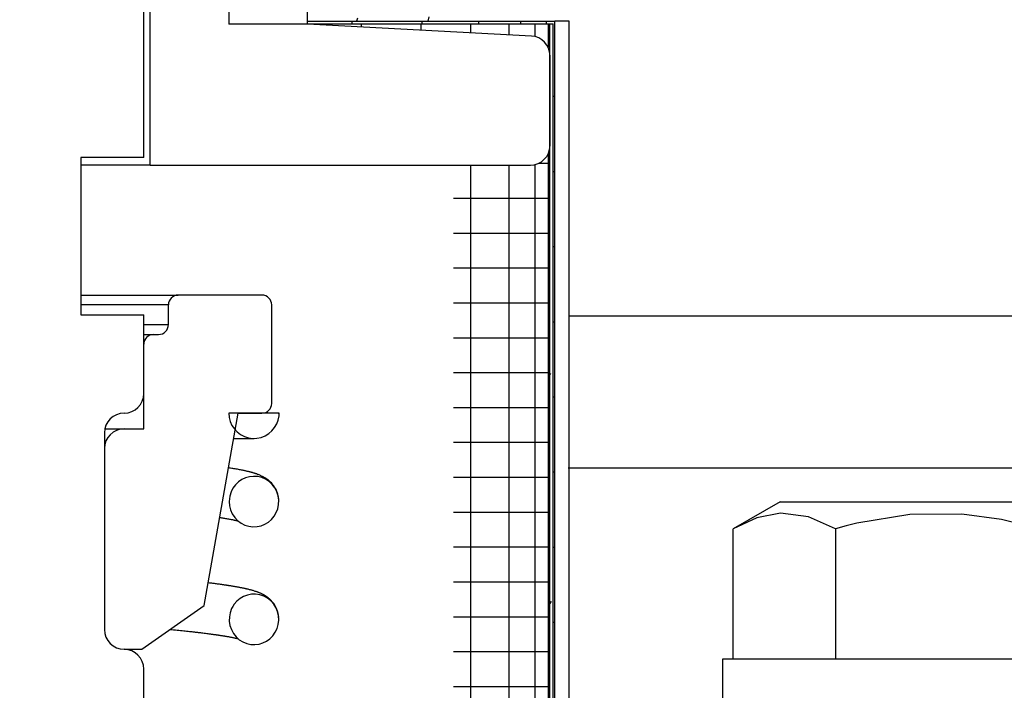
# Model space of a CAD drawing. Extents: x -169 to 2224, y 0 to 2796.
# Tile 372 of 530: x 1795.49 to 1797.06, y 973.22 to 974.29. Entities that reach past the tile are written whole.
import ezdxf

# ---------------------------------------------------------------- set-up
doc = ezdxf.new("R2010")
doc.units = 0
doc.header["$MEASUREMENT"] = 0
doc.header["$PDSIZE"] = 1
doc.layers.get('DEFPOINTS').update_dxf_attribs({"linetype": 'CONTINUOUS'})
doc.layers.add('DIM', color=3, linetype='CONTINUOUS')
doc.layers.add('SPILL-BUCKET', color=1, linetype='CONTINUOUS')
doc.styles.add('SIMPLEX', font='simplex')
doc.dimstyles.new('DIM64', dxfattribs={"dimscale": 64, "dimtxt": 0.09375, "dimasz": 0.09375, "dimexe": 0.0625, "dimexo": 0.0625, "dimgap": 0.046875, "dimtad": 1, "dimdec": 4, "dimzin": 3, "dimdsep": 46, "dimlunit": 4, "dimtxsty": 'SIMPLEX', "dimcen": 0, "dimclrd": 256, "dimclre": 256, "dimclrt": 256, "dimadec": 0, "dimazin": 0, "dimtfac": 1, "dimtdec": 4, "dimtmove": 0, "dimatfit": 3, "dimfxl": 1, "dimfrac": 2, "dimtolj": 1, "dimtzin": 0, "dimarcsym": 0})

# ---------------------------------------------------------------- blocks, each defined once
blk = doc.blocks.new('*D48')
at = {"layer": 'DEFPOINTS', "color": 0, "transparency": 16777216}
for p in [(2031.7725, 978.296), (1368.5472, 978.0147), (2031.7725, 700.5233)]:
    blk.add_point(p, dxfattribs=at)
at = {"layer": 'DIM', "lineweight": -2, "transparency": 16777216}
for p, q in [((2031.7725, 974.296), (2031.7725, 696.5233)), ((1368.5472, 974.0147), (1368.5472, 696.5233)), ((1374.5472, 700.5233), (2025.7725, 700.5233))]:
    blk.add_line(p, q, dxfattribs=at)
at = {"layer": 'DIM', "transparency": 16777216}
for points in [[(1374.5472, 701.5233), (1374.5472, 699.5233), (1368.5472, 700.5233)], [(2025.7725, 701.5233), (2025.7725, 699.5233), (2031.7725, 700.5233)]]:
    blk.add_solid(points, dxfattribs=at)
at = {"layer": 'DIM', "transparency": 16777216, "insert": (1700.1599, 708.0947), "char_height": 6, "attachment_point": 5, "style": 'SIMPLEX'}
blk.add_mtext('\\A1;55\'-3 1/4" (F.V. TANK SLAB)', dxfattribs=at)

msp = doc.modelspace()

# ---------------------------------------------------------------- linework, layer by layer
at = {"layer": 'SPILL-BUCKET', "color": 1, "linetype": 'Continuous'}
for p, q in [((1795.82467, 975.61882), (1795.82467, 974.2803)), ((1795.94958, 974.2803), (1795.94958, 975.61882)), ((1795.69975, 974.05689), (1795.69975, 974.31172)), ((1795.94958, 974.2803), (1795.82467, 974.2803)), ((1796.30473, 974.26169), (1795.94958, 974.2803)), ((1796.33432, 974.08812), (1796.33432, 974.2305)), ((1795.63579, 974.05689), (1795.58981, 974.05689)), ((1795.67064, 974.05689), (1795.63579, 974.05689)), ((1795.69237, 974.05689), (1795.67064, 974.05689)), ((1795.69975, 974.05689), (1795.69237, 974.05689)), ((1795.69975, 974.05689), (1796.30309, 974.05689))]:
    msp.add_line(p, q, dxfattribs=at)
at = {"layer": 'SPILL-BUCKET', "color": 7, "linetype": 'Continuous'}
for p, q in [((1795.68976, 974.06913), (1795.68976, 974.74142)), ((1795.94958, 974.28529), (1796.34182, 974.28529)), ((1795.94958, 974.28113), (1796.33382, 974.28113)), ((1796.01965, 974.28529), (1796.01965, 974.2811)), ((1796.03466, 974.28113), (1796.03466, 974.27581)), ((1796.12956, 974.28113), (1796.12956, 974.27085)), ((1796.13082, 974.28529), (1796.13082, 974.2811)), ((1796.20829, 974.28113), (1796.20829, 974.26674)), ((1796.22099, 974.28529), (1796.22099, 974.2811)), ((1796.26902, 974.28113), (1796.26902, 974.26355)), ((1796.28743, 974.28529), (1796.28743, 974.2811)), ((1796.31031, 974.28113), (1796.31031, 974.26085)), ((1796.32811, 974.28529), (1796.32811, 974.2811)), ((1796.3312, 974.28113), (1796.3312, 974.24408)), ((1796.33382, 972.01185), (1796.33382, 974.28113)), ((1796.33382, 974.28113), (1796.33932, 974.28113)), ((1796.33932, 972.01185), (1796.33932, 974.28113)), ((1796.34182, 972.01185), (1796.34182, 974.28529)), ((1796.3648, 974.28529), (1796.34182, 974.28529)), ((1796.3648, 972.01185), (1796.3648, 974.28529)), ((1796.33932, 974.16606), (1796.34119, 974.16606)), ((1796.34119, 974.16606), (1796.34182, 974.16606)), ((1795.68976, 974.06913), (1795.58983, 974.06913)), ((1795.58983, 974.06913), (1795.58983, 973.8193)), ((1796.3312, 974.07449), (1796.3312, 972.16749)), ((1796.20829, 974.05687), (1796.20829, 972.16749)), ((1796.26902, 974.05687), (1796.26902, 972.16749)), ((1796.31031, 974.05772), (1796.31031, 972.16749)), ((1796.31612, 974.05974), (1796.32939, 974.05974)), ((1796.32939, 974.05974), (1796.33382, 974.05974)), ((1796.33932, 974.04682), (1796.34119, 974.04682)), ((1796.34119, 974.04682), (1796.34182, 974.04682)), ((1796.18112, 974.00439), (1796.23505, 974.00439)), ((1796.23505, 974.00439), (1796.2778, 974.00439)), ((1796.2778, 974.00439), (1796.30878, 974.00439)), ((1796.30878, 974.00439), (1796.32754, 974.00439)), ((1796.32754, 974.00439), (1796.33382, 974.00439)), ((1796.18112, 973.94904), (1796.23505, 973.94904)), ((1796.23505, 973.94904), (1796.2778, 973.94904)), ((1796.2778, 973.94904), (1796.30878, 973.94904)), ((1796.30878, 973.94904), (1796.32754, 973.94904)), ((1796.32754, 973.94904), (1796.33382, 973.94904)), ((1796.33932, 973.92758), (1796.34119, 973.92758)), ((1796.34119, 973.92758), (1796.34182, 973.92758)), ((1796.18112, 973.89369), (1796.23505, 973.89369)), ((1796.23505, 973.89369), (1796.2778, 973.89369)), ((1796.2778, 973.89369), (1796.30878, 973.89369)), ((1796.30878, 973.89369), (1796.32754, 973.89369)), ((1796.32754, 973.89369), (1796.33382, 973.89369)), ((1796.18112, 973.83834), (1796.23505, 973.83834)), ((1796.23505, 973.83834), (1796.2778, 973.83834)), ((1796.2778, 973.83834), (1796.30878, 973.83834)), ((1796.30878, 973.83834), (1796.32754, 973.83834)), ((1796.32754, 973.83834), (1796.33382, 973.83834)), ((1795.58983, 973.8193), (1795.68976, 973.8193)), ((1795.68976, 973.69439), (1795.68976, 973.8193)), ((1797.1872, 973.81724), (1796.36449, 973.81724)), ((1796.33932, 973.80835), (1796.34119, 973.80835)), ((1796.34119, 973.80835), (1796.34182, 973.80835)), ((1796.18112, 973.783), (1796.23505, 973.783)), ((1796.23505, 973.783), (1796.2778, 973.783)), ((1796.2778, 973.783), (1796.30878, 973.783)), ((1796.30878, 973.783), (1796.32754, 973.783)), ((1796.32754, 973.783), (1796.33382, 973.783)), ((1796.18112, 973.72765), (1796.23505, 973.72765)), ((1796.23505, 973.72765), (1796.2778, 973.72765)), ((1796.2778, 973.72765), (1796.30878, 973.72765)), ((1796.30878, 973.72765), (1796.32754, 973.72765)), ((1796.32754, 973.72765), (1796.33382, 973.72765)), ((1796.33517, 973.72613), (1796.33382, 973.7238)), ((1796.33932, 973.68911), (1796.34119, 973.68911)), ((1796.34119, 973.68911), (1796.34182, 973.68911)), ((1796.18112, 973.6723), (1796.23505, 973.6723)), ((1796.23505, 973.6723), (1796.2778, 973.6723)), ((1796.2778, 973.6723), (1796.30878, 973.6723)), ((1796.30878, 973.6723), (1796.32754, 973.6723)), ((1796.32754, 973.6723), (1796.33382, 973.6723)), ((1795.82473, 973.66316), (1795.8253, 973.65645)), ((1795.90468, 973.66316), (1795.82473, 973.66316)), ((1795.8253, 973.65645), (1795.82699, 973.64993)), ((1795.83966, 973.66316), (1795.87713, 973.66316)), ((1795.90277, 973.66316), (1795.9039, 973.66316)), ((1795.90318, 973.65235), (1795.90446, 973.65896)), ((1795.90446, 973.65896), (1795.90462, 973.66106)), ((1795.90462, 973.66106), (1795.90468, 973.66316)), ((1795.82699, 973.64993), (1795.82975, 973.64379)), ((1795.82975, 973.64379), (1795.83349, 973.63819)), ((1795.89312, 973.63505), (1795.89744, 973.64022)), ((1795.89744, 973.64022), (1795.90083, 973.64604)), ((1795.90083, 973.64604), (1795.90318, 973.65235)), ((1795.62731, 973.63193), (1795.62731, 973.31965)), ((1795.83261, 973.62319), (1795.8327, 973.62319)), ((1795.8327, 973.62319), (1795.83565, 973.62319)), ((1795.83349, 973.63819), (1795.83813, 973.63331)), ((1795.83565, 973.62319), (1795.83847, 973.62319)), ((1795.83813, 973.63331), (1795.84352, 973.62926)), ((1795.83847, 973.62319), (1795.84004, 973.62319)), ((1795.84004, 973.62319), (1795.84155, 973.62319)), ((1795.84155, 973.62319), (1795.843, 973.62319)), ((1795.843, 973.62319), (1795.84441, 973.62319)), ((1795.84352, 973.62926), (1795.84951, 973.62619)), ((1795.84441, 973.62319), (1795.84577, 973.62319)), ((1795.84577, 973.62319), (1795.84708, 973.62319)), ((1795.84708, 973.62319), (1795.84841, 973.62319)), ((1795.84841, 973.62319), (1795.84969, 973.62319)), ((1795.84951, 973.62619), (1795.85593, 973.62416)), ((1795.84969, 973.62319), (1795.85102, 973.62319)), ((1795.85102, 973.62319), (1795.85229, 973.62319)), ((1795.85229, 973.62319), (1795.85356, 973.62319)), ((1795.85356, 973.62319), (1795.85476, 973.62319)), ((1795.85476, 973.62319), (1795.85596, 973.62319)), ((1795.85593, 973.62416), (1795.8626, 973.62325)), ((1795.85596, 973.62319), (1795.85707, 973.62319)), ((1795.85707, 973.62319), (1795.85816, 973.62319)), ((1795.85816, 973.62319), (1795.85917, 973.62319)), ((1795.85917, 973.62319), (1795.86013, 973.62319)), ((1795.86013, 973.62319), (1795.861, 973.62319)), ((1795.861, 973.62319), (1795.8618, 973.62319)), ((1795.8618, 973.62319), (1795.86251, 973.62319)), ((1795.86251, 973.62319), (1795.86314, 973.62319)), ((1795.8626, 973.62325), (1795.86933, 973.62346)), ((1795.86314, 973.62319), (1795.86367, 973.62319)), ((1795.86367, 973.62319), (1795.86469, 973.6232)), ((1795.86933, 973.62346), (1795.87593, 973.6248)), ((1795.87593, 973.6248), (1795.88221, 973.62723)), ((1795.88221, 973.62723), (1795.888, 973.63068)), ((1795.888, 973.63068), (1795.89312, 973.63505)), ((1796.18112, 973.61695), (1796.23505, 973.61695)), ((1796.23505, 973.61695), (1796.2778, 973.61695)), ((1796.2778, 973.61695), (1796.30878, 973.61695)), ((1796.30878, 973.61695), (1796.32754, 973.61695)), ((1796.32754, 973.61695), (1796.33382, 973.61695)), ((1795.8255, 973.57624), (1795.82436, 973.57642)), ((1795.82651, 973.57608), (1795.8255, 973.57624)), ((1795.82751, 973.57593), (1795.82651, 973.57608)), ((1795.82928, 973.57564), (1795.82751, 973.57593)), ((1795.83103, 973.57535), (1795.82928, 973.57564)), ((1795.8329, 973.57504), (1795.83103, 973.57535)), ((1795.83475, 973.57472), (1795.8329, 973.57504)), ((1795.83659, 973.57439), (1795.83475, 973.57472)), ((1795.8384, 973.57407), (1795.83659, 973.57439)), ((1795.84005, 973.57377), (1795.8384, 973.57407)), ((1795.84167, 973.57346), (1795.84005, 973.57377)), ((1795.84322, 973.57316), (1795.84167, 973.57346)), ((1795.84474, 973.57287), (1795.84322, 973.57316)), ((1795.84617, 973.57258), (1795.84474, 973.57287)), ((1795.84758, 973.57229), (1795.84617, 973.57258)), ((1795.84892, 973.57201), (1795.84758, 973.57229)), ((1795.85023, 973.57172), (1795.84892, 973.57201)), ((1795.85115, 973.57152), (1795.85023, 973.57172)), ((1795.85207, 973.57132), (1795.85115, 973.57152)), ((1795.85747, 973.56226), (1795.85119, 973.56051)), ((1795.85303, 973.5711), (1795.85207, 973.57132)), ((1795.85398, 973.57088), (1795.85303, 973.5711)), ((1795.85494, 973.57065), (1795.85398, 973.57088)), ((1795.85588, 973.57042), (1795.85494, 973.57065)), ((1795.85676, 973.57021), (1795.85588, 973.57042)), ((1795.85763, 973.56999), (1795.85676, 973.57021)), ((1795.86396, 973.56294), (1795.85747, 973.56226)), ((1795.85822, 973.56984), (1795.85763, 973.56999)), ((1795.85881, 973.56969), (1795.85822, 973.56984)), ((1795.85943, 973.56952), (1795.85881, 973.56969)), ((1795.86005, 973.56936), (1795.85943, 973.56952)), ((1795.86072, 973.56918), (1795.86005, 973.56936)), ((1795.86138, 973.56899), (1795.86072, 973.56918)), ((1795.8621, 973.56879), (1795.86138, 973.56899)), ((1795.86281, 973.56859), (1795.8621, 973.56879)), ((1795.86349, 973.56839), (1795.86281, 973.56859)), ((1795.86416, 973.56819), (1795.86349, 973.56839)), ((1795.87053, 973.5625), (1795.86396, 973.56294)), ((1795.86473, 973.56802), (1795.86416, 973.56819)), ((1795.8653, 973.56785), (1795.86473, 973.56802)), ((1795.86577, 973.5677), (1795.8653, 973.56785)), ((1795.86623, 973.56755), (1795.86577, 973.5677)), ((1795.86688, 973.56735), (1795.86623, 973.56755)), ((1795.86753, 973.56713), (1795.86688, 973.56735)), ((1795.86823, 973.5669), (1795.86753, 973.56713)), ((1795.86892, 973.56666), (1795.86823, 973.5669)), ((1795.86968, 973.56639), (1795.86892, 973.56666)), ((1795.87043, 973.56611), (1795.86968, 973.56639)), ((1795.87126, 973.56581), (1795.87043, 973.56611)), ((1795.87695, 973.56096), (1795.87053, 973.5625)), ((1795.87208, 973.56549), (1795.87126, 973.56581)), ((1795.87296, 973.56514), (1795.87208, 973.56549)), ((1795.87386, 973.56477), (1795.87296, 973.56514)), ((1795.8748, 973.56437), (1795.87386, 973.56477)), ((1795.87576, 973.56394), (1795.8748, 973.56437)), ((1795.87683, 973.56344), (1795.87576, 973.56394)), ((1795.87792, 973.56291), (1795.87683, 973.56344)), ((1795.8831, 973.55829), (1795.87695, 973.56096)), ((1795.87908, 973.56232), (1795.87792, 973.56291)), ((1795.88027, 973.56168), (1795.87908, 973.56232)), ((1795.88102, 973.56125), (1795.88027, 973.56168)), ((1795.88177, 973.56081), (1795.88102, 973.56125)), ((1795.88242, 973.56042), (1795.88177, 973.56081)), ((1796.18112, 973.5616), (1796.23505, 973.5616)), ((1796.23505, 973.5616), (1796.2778, 973.5616)), ((1796.2778, 973.5616), (1796.30878, 973.5616)), ((1796.30878, 973.5616), (1796.32754, 973.5616)), ((1796.32754, 973.5616), (1796.33382, 973.5616)), ((1796.33932, 973.56987), (1796.34119, 973.56987)), ((1796.34119, 973.56987), (1796.34182, 973.56987)), ((1797.1872, 973.57613), (1796.36328, 973.57613)), ((1795.83522, 973.5494), (1795.83133, 973.54408)), ((1795.83994, 973.55401), (1795.83522, 973.5494)), ((1795.84529, 973.55773), (1795.83994, 973.55401)), ((1795.85119, 973.56051), (1795.84529, 973.55773)), ((1795.88308, 973.56), (1795.88242, 973.56042)), ((1795.88364, 973.55964), (1795.88308, 973.56)), ((1795.88872, 973.55461), (1795.8831, 973.55829)), ((1795.88421, 973.55926), (1795.88364, 973.55964)), ((1795.88476, 973.55889), (1795.88421, 973.55926)), ((1795.88531, 973.5585), (1795.88476, 973.55889)), ((1795.8859, 973.55807), (1795.88531, 973.5585)), ((1795.8865, 973.55763), (1795.8859, 973.55807)), ((1795.88712, 973.55715), (1795.8865, 973.55763)), ((1795.88774, 973.55665), (1795.88712, 973.55715)), ((1795.88881, 973.55576), (1795.88774, 973.55665)), ((1795.8937, 973.54996), (1795.88872, 973.55461)), ((1795.8899, 973.55479), (1795.88881, 973.55576)), ((1795.89108, 973.55366), (1795.8899, 973.55479)), ((1795.89226, 973.55245), (1795.89108, 973.55366)), ((1795.89353, 973.55105), (1795.89226, 973.55245)), ((1795.89477, 973.54955), (1795.89353, 973.55105)), ((1795.89782, 973.54452), (1795.8937, 973.54996)), ((1795.89605, 973.54783), (1795.89477, 973.54955)), ((1795.89728, 973.54602), (1795.89605, 973.54783)), ((1795.8979, 973.54502), (1795.89728, 973.54602)), ((1795.8985, 973.544), (1795.8979, 973.54502)), ((1795.82633, 973.53168), (1795.82562, 973.52746)), ((1795.82831, 973.53809), (1795.82633, 973.53168)), ((1795.83133, 973.54408), (1795.82831, 973.53809)), ((1795.90097, 973.53842), (1795.89782, 973.54452)), ((1795.89909, 973.54293), (1795.8985, 973.544)), ((1795.89965, 973.54183), (1795.89909, 973.54293)), ((1795.90017, 973.54072), (1795.89965, 973.54183)), ((1795.90067, 973.53959), (1795.90017, 973.54072)), ((1795.90107, 973.5386), (1795.90067, 973.53959)), ((1795.90305, 973.53187), (1795.90097, 973.53842)), ((1795.90146, 973.53758), (1795.90107, 973.5386)), ((1795.90177, 973.53672), (1795.90146, 973.53758)), ((1795.90206, 973.53582), (1795.90177, 973.53672)), ((1795.90229, 973.53507), (1795.90206, 973.53582)), ((1795.90251, 973.5343), (1795.90229, 973.53507)), ((1795.90273, 973.53346), (1795.90251, 973.5343)), ((1795.90294, 973.5326), (1795.90273, 973.53346)), ((1795.90317, 973.53157), (1795.90294, 973.5326)), ((1795.90398, 973.52509), (1795.90305, 973.53187)), ((1795.90337, 973.53053), (1795.90317, 973.53157)), ((1795.90357, 973.52932), (1795.90337, 973.53053)), ((1795.82562, 973.52746), (1795.82536, 973.5232)), ((1795.82536, 973.5232), (1795.82589, 973.51637)), ((1795.82589, 973.51637), (1795.82754, 973.50973)), ((1795.90246, 973.51163), (1795.90378, 973.51825)), ((1795.90373, 973.52811), (1795.90357, 973.52932)), ((1795.9036, 973.5169), (1795.90368, 973.51746)), ((1795.90387, 973.52677), (1795.90373, 973.52811)), ((1795.90378, 973.51825), (1795.90398, 973.52509)), ((1795.90396, 973.52546), (1795.90387, 973.52677)), ((1795.90397, 973.52526), (1795.90396, 973.52546)), ((1795.82754, 973.50973), (1795.83029, 973.50345)), ((1795.83029, 973.50345), (1795.83406, 973.49774)), ((1795.89248, 973.4945), (1795.89672, 973.4996)), ((1795.89672, 973.4996), (1795.90007, 973.50532)), ((1795.90007, 973.50532), (1795.90246, 973.51163)), ((1796.18112, 973.50625), (1796.23505, 973.50625)), ((1796.23505, 973.50625), (1796.2778, 973.50625)), ((1796.2778, 973.50625), (1796.30878, 973.50625)), ((1796.30878, 973.50625), (1796.32754, 973.50625)), ((1796.32754, 973.50625), (1796.33382, 973.50625)), ((1795.81049, 973.49769), (1795.81141, 973.49755)), ((1795.81141, 973.49755), (1795.81222, 973.49743)), ((1795.81222, 973.49743), (1795.81303, 973.4973)), ((1795.81303, 973.4973), (1795.81384, 973.49718)), ((1795.81384, 973.49718), (1795.81464, 973.49705)), ((1795.81464, 973.49705), (1795.81548, 973.49691)), ((1795.81548, 973.49691), (1795.81631, 973.49678)), ((1795.81631, 973.49678), (1795.81717, 973.49664)), ((1795.81717, 973.49664), (1795.81801, 973.4965)), ((1795.81801, 973.4965), (1795.8196, 973.49624)), ((1795.8196, 973.49624), (1795.82115, 973.49597)), ((1795.82115, 973.49597), (1795.82269, 973.4957)), ((1795.82269, 973.4957), (1795.8242, 973.49543)), ((1795.8242, 973.49543), (1795.82561, 973.49517)), ((1795.82561, 973.49517), (1795.82698, 973.49492)), ((1795.82698, 973.49492), (1795.82826, 973.49467)), ((1795.82826, 973.49467), (1795.8295, 973.49443)), ((1795.8295, 973.49443), (1795.83065, 973.4942)), ((1795.83065, 973.4942), (1795.83177, 973.49397)), ((1795.83177, 973.49397), (1795.8326, 973.4938)), ((1795.8326, 973.4938), (1795.83342, 973.49362)), ((1795.83342, 973.49362), (1795.83423, 973.49345)), ((1795.83406, 973.49774), (1795.83871, 973.49279)), ((1795.83423, 973.49345), (1795.83501, 973.49327)), ((1795.83501, 973.49327), (1795.83582, 973.49309)), ((1795.83582, 973.49309), (1795.8366, 973.49291)), ((1795.8366, 973.49291), (1795.83733, 973.49273)), ((1795.83733, 973.49273), (1795.83804, 973.49256)), ((1795.83804, 973.49256), (1795.83865, 973.49241)), ((1795.83865, 973.49241), (1795.83924, 973.49225)), ((1795.83871, 973.49279), (1795.84414, 973.48871)), ((1795.83924, 973.49225), (1795.83942, 973.49221)), ((1795.84414, 973.48871), (1795.85007, 973.48568)), ((1795.85007, 973.48568), (1795.85644, 973.48369)), ((1795.85644, 973.48369), (1795.86294, 973.48285)), ((1795.86294, 973.48285), (1795.8695, 973.48311)), ((1795.8695, 973.48311), (1795.87587, 973.48446)), ((1795.87587, 973.48446), (1795.88192, 973.48685)), ((1795.88192, 973.48685), (1795.88752, 973.49024)), ((1795.88752, 973.49024), (1795.89248, 973.4945)), ((1796.18112, 973.45091), (1796.23505, 973.45091)), ((1796.23505, 973.45091), (1796.2778, 973.45091)), ((1796.2778, 973.45091), (1796.30878, 973.45091)), ((1796.30878, 973.45091), (1796.32754, 973.45091)), ((1796.32754, 973.45091), (1796.33382, 973.45091)), ((1796.33932, 973.45064), (1796.34119, 973.45064)), ((1796.34119, 973.45064), (1796.34182, 973.45064)), ((1795.79424, 973.39365), (1795.79218, 973.3939)), ((1795.79596, 973.39343), (1795.79424, 973.39365)), ((1795.79766, 973.39322), (1795.79596, 973.39343)), ((1795.79919, 973.39302), (1795.79766, 973.39322)), ((1795.80072, 973.39283), (1795.79919, 973.39302)), ((1795.80221, 973.39263), (1795.80072, 973.39283)), ((1795.80369, 973.39244), (1795.80221, 973.39263)), ((1795.8052, 973.39224), (1795.80369, 973.39244)), ((1795.8067, 973.39204), (1795.8052, 973.39224)), ((1795.80824, 973.39183), (1795.8067, 973.39204)), ((1795.80976, 973.39162), (1795.80824, 973.39183)), ((1795.81131, 973.39141), (1795.80976, 973.39162)), ((1795.81284, 973.39119), (1795.81131, 973.39141)), ((1795.81366, 973.39107), (1795.81284, 973.39119)), ((1795.81448, 973.39096), (1795.81366, 973.39107)), ((1795.81531, 973.39084), (1795.81448, 973.39096)), ((1795.81613, 973.39072), (1795.81531, 973.39084)), ((1795.81689, 973.39061), (1795.81613, 973.39072)), ((1795.81766, 973.3905), (1795.81689, 973.39061)), ((1795.81829, 973.39041), (1795.81766, 973.3905)), ((1795.81892, 973.39031), (1795.81829, 973.39041)), ((1795.81941, 973.39024), (1795.81892, 973.39031)), ((1795.8199, 973.39017), (1795.81941, 973.39024)), ((1795.82024, 973.39012), (1795.8199, 973.39017)), ((1795.82057, 973.39007), (1795.82024, 973.39012)), ((1795.82089, 973.39002), (1795.82057, 973.39007)), ((1795.8212, 973.38997), (1795.82089, 973.39002)), ((1795.82161, 973.38991), (1795.8212, 973.38997)), ((1795.82201, 973.38985), (1795.82161, 973.38991)), ((1795.8225, 973.38977), (1795.82201, 973.38985)), ((1795.82298, 973.3897), (1795.8225, 973.38977)), ((1795.82355, 973.38961), (1795.82298, 973.3897)), ((1795.82412, 973.38952), (1795.82355, 973.38961)), ((1795.82477, 973.38942), (1795.82412, 973.38952)), ((1795.82541, 973.38932), (1795.82477, 973.38942)), ((1795.82614, 973.38921), (1795.82541, 973.38932)), ((1795.82686, 973.38909), (1795.82614, 973.38921)), ((1795.8278, 973.38894), (1795.82686, 973.38909)), ((1795.82873, 973.38879), (1795.8278, 973.38894)), ((1795.82975, 973.38863), (1795.82873, 973.38879)), ((1796.18112, 973.39556), (1796.23505, 973.39556)), ((1796.23505, 973.39556), (1796.2778, 973.39556)), ((1796.2778, 973.39556), (1796.30878, 973.39556)), ((1796.30878, 973.39556), (1796.32754, 973.39556)), ((1796.32754, 973.39556), (1796.33382, 973.39556)), ((1795.83076, 973.38846), (1795.82975, 973.38863)), ((1795.83177, 973.38829), (1795.83076, 973.38846)), ((1795.83278, 973.38812), (1795.83177, 973.38829)), ((1795.83379, 973.38795), (1795.83278, 973.38812)), ((1795.83479, 973.38778), (1795.83379, 973.38795)), ((1795.8358, 973.3876), (1795.83479, 973.38778)), ((1795.83679, 973.38742), (1795.8358, 973.3876)), ((1795.83779, 973.38724), (1795.83679, 973.38742)), ((1795.83878, 973.38707), (1795.83779, 973.38724)), ((1795.83989, 973.38686), (1795.83878, 973.38707)), ((1795.84099, 973.38666), (1795.83989, 973.38686)), ((1795.84209, 973.38645), (1795.84099, 973.38666)), ((1795.84317, 973.38624), (1795.84209, 973.38645)), ((1795.84429, 973.38602), (1795.84317, 973.38624)), ((1795.8454, 973.3858), (1795.84429, 973.38602)), ((1795.84628, 973.38562), (1795.8454, 973.3858)), ((1795.84715, 973.38544), (1795.84628, 973.38562)), ((1795.84804, 973.38525), (1795.84715, 973.38544)), ((1795.84893, 973.38507), (1795.84804, 973.38525)), ((1795.85434, 973.37459), (1795.84824, 973.37233)), ((1795.8498, 973.38488), (1795.84893, 973.38507)), ((1795.85066, 973.38469), (1795.8498, 973.38488)), ((1795.8514, 973.38453), (1795.85066, 973.38469)), ((1795.85213, 973.38437), (1795.8514, 973.38453)), ((1795.85273, 973.38423), (1795.85213, 973.38437)), ((1795.85334, 973.38409), (1795.85273, 973.38423)), ((1795.85427, 973.38388), (1795.85334, 973.38409)), ((1795.85519, 973.38366), (1795.85427, 973.38388)), ((1795.86076, 973.3758), (1795.85434, 973.37459)), ((1795.85639, 973.38336), (1795.85519, 973.38366)), ((1795.85758, 973.38307), (1795.85639, 973.38336)), ((1795.85891, 973.38273), (1795.85758, 973.38307)), ((1795.86021, 973.38238), (1795.85891, 973.38273)), ((1795.86118, 973.38212), (1795.86021, 973.38238)), ((1795.86729, 973.37592), (1795.86076, 973.3758)), ((1795.86214, 973.38185), (1795.86118, 973.38212)), ((1795.86321, 973.38154), (1795.86214, 973.38185)), ((1795.86428, 973.38122), (1795.86321, 973.38154)), ((1795.86554, 973.38084), (1795.86428, 973.38122)), ((1795.86679, 973.38044), (1795.86554, 973.38084)), ((1795.86792, 973.38006), (1795.86679, 973.38044)), ((1795.87384, 973.37491), (1795.86729, 973.37592)), ((1795.86906, 973.37967), (1795.86792, 973.38006)), ((1795.86966, 973.37946), (1795.86906, 973.37967)), ((1795.87026, 973.37924), (1795.86966, 973.37946)), ((1795.87091, 973.379), (1795.87026, 973.37924)), ((1795.87156, 973.37876), (1795.87091, 973.379)), ((1795.87225, 973.37849), (1795.87156, 973.37876)), ((1795.87294, 973.37821), (1795.87225, 973.37849)), ((1795.87365, 973.37792), (1795.87294, 973.37821)), ((1795.87438, 973.37761), (1795.87365, 973.37792)), ((1795.88011, 973.37281), (1795.87384, 973.37491)), ((1795.87511, 973.37729), (1795.87438, 973.37761)), ((1795.87586, 973.37696), (1795.87511, 973.37729)), ((1795.87659, 973.37662), (1795.87586, 973.37696)), ((1795.87732, 973.37627), (1795.87659, 973.37662)), ((1795.87796, 973.37596), (1795.87732, 973.37627)), ((1795.8786, 973.37563), (1795.87796, 973.37596)), ((1795.87897, 973.37544), (1795.8786, 973.37563)), ((1795.87935, 973.37524), (1795.87897, 973.37544)), ((1795.87971, 973.37505), (1795.87935, 973.37524)), ((1795.88008, 973.37485), (1795.87971, 973.37505)), ((1795.88045, 973.37464), (1795.88008, 973.37485)), ((1795.88083, 973.37443), (1795.88045, 973.37464)), ((1795.88121, 973.37421), (1795.88083, 973.37443)), ((1795.8816, 973.37398), (1795.88121, 973.37421)), ((1795.88202, 973.37373), (1795.8816, 973.37398)), ((1795.88244, 973.37347), (1795.88202, 973.37373)), ((1795.88297, 973.37314), (1795.88244, 973.37347)), ((1795.83321, 973.35995), (1795.83099, 973.35659)), ((1795.83752, 973.3649), (1795.83321, 973.35995)), ((1795.84259, 973.36908), (1795.83752, 973.3649)), ((1795.84824, 973.37233), (1795.84259, 973.36908)), ((1795.88604, 973.3696), (1795.88011, 973.37281)), ((1795.88351, 973.37279), (1795.88297, 973.37314)), ((1795.88403, 973.37245), (1795.88351, 973.37279)), ((1795.88456, 973.37209), (1795.88403, 973.37245)), ((1795.88506, 973.37175), (1795.88456, 973.37209)), ((1795.88555, 973.3714), (1795.88506, 973.37175)), ((1795.88596, 973.37109), (1795.88555, 973.3714)), ((1795.88638, 973.37079), (1795.88596, 973.37109)), ((1795.89134, 973.36543), (1795.88604, 973.3696)), ((1795.88671, 973.37053), (1795.88638, 973.37079)), ((1795.88705, 973.37026), (1795.88671, 973.37053)), ((1795.88739, 973.37), (1795.88705, 973.37026)), ((1795.88772, 973.36973), (1795.88739, 973.37)), ((1795.88809, 973.36943), (1795.88772, 973.36973)), ((1795.88846, 973.36912), (1795.88809, 973.36943)), ((1795.88892, 973.36873), (1795.88846, 973.36912)), ((1795.88937, 973.36833), (1795.88892, 973.36873)), ((1795.8899, 973.36785), (1795.88937, 973.36833)), ((1795.89043, 973.36736), (1795.8899, 973.36785)), ((1795.89133, 973.36648), (1795.89043, 973.36736)), ((1795.89223, 973.36555), (1795.89133, 973.36648)), ((1795.89591, 973.36034), (1795.89134, 973.36543)), ((1795.89314, 973.36455), (1795.89223, 973.36555)), ((1795.89405, 973.36349), (1795.89314, 973.36455)), ((1795.89503, 973.36228), (1795.89405, 973.36349)), ((1795.89599, 973.361), (1795.89503, 973.36228)), ((1795.89955, 973.35455), (1795.89591, 973.36034)), ((1795.89701, 973.3595), (1795.89599, 973.361)), ((1795.89799, 973.35793), (1795.89701, 973.3595)), ((1795.89901, 973.35613), (1795.89799, 973.35793)), ((1796.33604, 973.36426), (1796.33382, 973.36041)), ((1795.82678, 973.34657), (1795.82555, 973.33982)), ((1795.82912, 973.35302), (1795.82678, 973.34657)), ((1795.83099, 973.35659), (1795.82912, 973.35302)), ((1795.89995, 973.35426), (1795.89901, 973.35613)), ((1795.90216, 973.3482), (1795.89955, 973.35455)), ((1795.9005, 973.35306), (1795.89995, 973.35426)), ((1795.90102, 973.35182), (1795.9005, 973.35306)), ((1795.90143, 973.35074), (1795.90102, 973.35182)), ((1795.90182, 973.34962), (1795.90143, 973.35074)), ((1795.90213, 973.34868), (1795.90182, 973.34962)), ((1795.90242, 973.34771), (1795.90213, 973.34868)), ((1795.90367, 973.34149), (1795.90216, 973.3482)), ((1795.90264, 973.3469), (1795.90242, 973.34771)), ((1795.90285, 973.34606), (1795.90264, 973.3469)), ((1795.90303, 973.34526), (1795.90285, 973.34606)), ((1795.90321, 973.34445), (1795.90303, 973.34526)), ((1795.9034, 973.34342), (1795.90321, 973.34445)), ((1795.90357, 973.34238), (1795.9034, 973.34342)), ((1795.90374, 973.34113), (1795.90357, 973.34238)), ((1795.82555, 973.33982), (1795.82547, 973.33296)), ((1795.82547, 973.33296), (1795.82654, 973.32619)), ((1795.90138, 973.32145), (1795.90325, 973.3279)), ((1795.90325, 973.3279), (1795.90402, 973.33468)), ((1795.90402, 973.33468), (1795.90367, 973.34149)), ((1795.90387, 973.33986), (1795.90374, 973.34113)), ((1795.90395, 973.3388), (1795.90387, 973.33986)), ((1796.18112, 973.34021), (1796.23505, 973.34021)), ((1796.23505, 973.34021), (1796.2778, 973.34021)), ((1796.2778, 973.34021), (1796.30878, 973.34021)), ((1796.30878, 973.34021), (1796.32754, 973.34021)), ((1796.32754, 973.34021), (1796.33382, 973.34021)), ((1796.33932, 973.3314), (1796.34119, 973.3314)), ((1796.34119, 973.3314), (1796.34182, 973.3314)), ((1795.73184, 973.32006), (1795.73403, 973.31984)), ((1795.73403, 973.31984), (1795.73705, 973.31954)), ((1795.73705, 973.31954), (1795.74005, 973.31924)), ((1795.74005, 973.31924), (1795.74283, 973.31896)), ((1795.74283, 973.31896), (1795.74558, 973.31868)), ((1795.74558, 973.31868), (1795.74814, 973.31841)), ((1795.74814, 973.31841), (1795.75066, 973.31815)), ((1795.75066, 973.31815), (1795.75315, 973.31789)), ((1795.75315, 973.31789), (1795.75561, 973.31763)), ((1795.75561, 973.31763), (1795.75785, 973.31739)), ((1795.75785, 973.31739), (1795.76007, 973.31714)), ((1795.76007, 973.31714), (1795.76209, 973.31692)), ((1795.76209, 973.31692), (1795.76408, 973.3167)), ((1795.76408, 973.3167), (1795.76588, 973.3165)), ((1795.76588, 973.3165), (1795.76766, 973.3163)), ((1795.76766, 973.3163), (1795.76892, 973.31616)), ((1795.76892, 973.31616), (1795.77017, 973.31602)), ((1795.77017, 973.31602), (1795.77134, 973.31588)), ((1795.77134, 973.31588), (1795.7725, 973.31575)), ((1795.7725, 973.31575), (1795.77375, 973.3156)), ((1795.77375, 973.3156), (1795.77498, 973.31546)), ((1795.77498, 973.31546), (1795.77633, 973.3153)), ((1795.77633, 973.3153), (1795.77766, 973.31514)), ((1795.77766, 973.31514), (1795.7796, 973.31491)), ((1795.7796, 973.31491), (1795.78152, 973.31468)), ((1795.78152, 973.31468), (1795.78361, 973.31442)), ((1795.78361, 973.31442), (1795.78566, 973.31416)), ((1795.78566, 973.31416), (1795.78789, 973.31388)), ((1795.78789, 973.31388), (1795.79008, 973.3136)), ((1795.79008, 973.3136), (1795.79144, 973.31343)), ((1795.79144, 973.31343), (1795.79279, 973.31325)), ((1795.79279, 973.31325), (1795.79418, 973.31307)), ((1795.79418, 973.31307), (1795.79557, 973.31288)), ((1795.79557, 973.31288), (1795.79692, 973.3127)), ((1795.79692, 973.3127), (1795.79825, 973.31252)), ((1795.79825, 973.31252), (1795.79943, 973.31236)), ((1795.79943, 973.31236), (1795.8006, 973.3122)), ((1795.8006, 973.3122), (1795.80152, 973.31207)), ((1795.80152, 973.31207), (1795.80244, 973.31194)), ((1795.80244, 973.31194), (1795.80324, 973.31183)), ((1795.80324, 973.31183), (1795.80402, 973.31171)), ((1795.80402, 973.31171), (1795.80469, 973.31162)), ((1795.80469, 973.31162), (1795.80536, 973.31152)), ((1795.80536, 973.31152), (1795.80591, 973.31144)), ((1795.80591, 973.31144), (1795.80645, 973.31136)), ((1795.80645, 973.31136), (1795.8068, 973.31131)), ((1795.8068, 973.31131), (1795.80715, 973.31126)), ((1795.80715, 973.31126), (1795.80744, 973.31122)), ((1795.80744, 973.31122), (1795.80773, 973.31117)), ((1795.80773, 973.31117), (1795.8081, 973.31112)), ((1795.8081, 973.31112), (1795.80846, 973.31106)), ((1795.80846, 973.31106), (1795.80892, 973.311)), ((1795.80892, 973.311), (1795.80937, 973.31093)), ((1795.80937, 973.31093), (1795.81003, 973.31083)), ((1795.81003, 973.31083), (1795.81069, 973.31073)), ((1795.81069, 973.31073), (1795.81148, 973.31061)), ((1795.82654, 973.32619), (1795.82875, 973.31968)), ((1795.82875, 973.31968), (1795.83202, 973.31363)), ((1795.83202, 973.31363), (1795.83624, 973.30828)), ((1795.89467, 973.30999), (1795.89848, 973.31539)), ((1795.89848, 973.31539), (1795.90138, 973.32145)), ((1795.90246, 973.32472), (1795.9025, 973.32485)), ((1795.81148, 973.31061), (1795.81226, 973.31049)), ((1795.81226, 973.31049), (1795.81316, 973.31035)), ((1795.81316, 973.31035), (1795.81405, 973.31021)), ((1795.81405, 973.31021), (1795.81498, 973.31006)), ((1795.81498, 973.31006), (1795.81591, 973.30991)), ((1795.81591, 973.30991), (1795.8168, 973.30976)), ((1795.8168, 973.30976), (1795.81769, 973.30962)), ((1795.81769, 973.30962), (1795.81854, 973.30948)), ((1795.81854, 973.30948), (1795.81938, 973.30934)), ((1795.81938, 973.30934), (1795.82062, 973.30913)), ((1795.82062, 973.30913), (1795.82183, 973.30892)), ((1795.82183, 973.30892), (1795.82297, 973.30872)), ((1795.82297, 973.30872), (1795.82409, 973.30852)), ((1795.82409, 973.30852), (1795.82515, 973.30833)), ((1795.82515, 973.30833), (1795.82618, 973.30813)), ((1795.82618, 973.30813), (1795.82713, 973.30796)), ((1795.82713, 973.30796), (1795.82805, 973.30778)), ((1795.82805, 973.30778), (1795.82888, 973.30762)), ((1795.82888, 973.30762), (1795.82969, 973.30746)), ((1795.82969, 973.30746), (1795.83041, 973.30731)), ((1795.83041, 973.30731), (1795.83111, 973.30717)), ((1795.83111, 973.30717), (1795.83179, 973.30703)), ((1795.83179, 973.30703), (1795.83245, 973.30689)), ((1795.83245, 973.30689), (1795.83305, 973.30677)), ((1795.83305, 973.30677), (1795.83364, 973.30664)), ((1795.83364, 973.30664), (1795.83424, 973.30651)), ((1795.83424, 973.30651), (1795.83483, 973.30638)), ((1795.83483, 973.30638), (1795.83543, 973.30624)), ((1795.83543, 973.30624), (1795.83602, 973.30611)), ((1795.83602, 973.30611), (1795.83662, 973.30597)), ((1795.83624, 973.30828), (1795.84131, 973.30371)), ((1795.83662, 973.30597), (1795.83721, 973.30583)), ((1795.83721, 973.30583), (1795.83782, 973.30568)), ((1795.83782, 973.30568), (1795.8384, 973.30553)), ((1795.8384, 973.30553), (1795.83874, 973.30545)), ((1795.83874, 973.30545), (1795.83907, 973.30536)), ((1795.83907, 973.30536), (1795.83942, 973.30527)), ((1795.84131, 973.30371), (1795.84698, 973.30016)), ((1795.84698, 973.30016), (1795.85318, 973.29762)), ((1795.85318, 973.29762), (1795.85961, 973.29621)), ((1795.85961, 973.29621), (1795.86619, 973.2959)), ((1795.86619, 973.2959), (1795.87265, 973.2967)), ((1795.87265, 973.2967), (1795.87889, 973.29857)), ((1795.87889, 973.29857), (1795.88474, 973.30147)), ((1795.88474, 973.30147), (1795.89003, 973.30529)), ((1795.89003, 973.30529), (1795.89467, 973.30999)), ((1796.18112, 973.28486), (1796.23505, 973.28486)), ((1796.23505, 973.28486), (1796.2778, 973.28486)), ((1796.2778, 973.28486), (1796.30878, 973.28486)), ((1796.30878, 973.28486), (1796.32754, 973.28486)), ((1796.32754, 973.28486), (1796.33382, 973.28486)), ((1795.68976, 971.74672), (1795.68976, 973.25719)), ((1796.18112, 973.22951), (1796.23505, 973.22951)), ((1796.23505, 973.22951), (1796.2778, 973.22951)), ((1796.2778, 973.22951), (1796.30878, 973.22951)), ((1796.30878, 973.22951), (1796.32754, 973.22951)), ((1796.32754, 973.22951), (1796.33382, 973.22951))]:
    msp.add_line(p, q, dxfattribs=at)
at = {"layer": 'SPILL-BUCKET', "linetype": 'Continuous'}
for p, q in [((1796.02886, 974.28998), (1796.0272, 974.28528)), ((1796.14076, 974.28529), (1796.14281, 974.29225)), ((1795.58983, 973.85053), (1795.73765, 973.85053)), ((1795.73765, 973.85053), (1795.74441, 973.85053)), ((1795.87713, 973.85053), (1795.74441, 973.85053)), ((1795.7288, 973.83492), (1795.58983, 973.83492)), ((1795.7288, 973.80369), (1795.7288, 973.83492)), ((1795.89275, 973.67877), (1795.89275, 973.83492)), ((1795.68976, 973.80369), (1795.7288, 973.80369)), ((1795.68976, 973.78808), (1795.70144, 973.78808)), ((1795.70144, 973.78808), (1795.70538, 973.78808)), ((1795.70538, 973.78808), (1795.71318, 973.78808)), ((1795.68976, 973.63818), (1795.68976, 973.77246)), ((1795.78583, 973.35787), (1795.83966, 973.66316)), ((1795.62793, 973.63818), (1795.65074, 973.63818)), ((1795.65074, 973.63818), (1795.65853, 973.63818)), ((1795.65853, 973.63818), (1795.68976, 973.63818)), ((1796.69943, 973.5226), (1796.62472, 973.47947)), ((1796.69943, 973.5226), (1797.1872, 973.5226)), ((1796.70008, 973.50444), (1796.66234, 973.49697)), ((1796.74449, 973.49855), (1796.70008, 973.50444)), ((1796.78699, 973.47947), (1796.74449, 973.49855)), ((1796.90496, 973.50257), (1796.82105, 973.48849)), ((1796.9878, 973.50306), (1796.90496, 973.50257)), ((1797.05055, 973.49436), (1796.9878, 973.50306)), ((1796.66234, 973.49697), (1796.62472, 973.47947)), ((1796.80397, 973.48418), (1796.78699, 973.47947)), ((1796.82105, 973.48849), (1796.80397, 973.48418)), ((1797.11153, 973.47947), (1797.05055, 973.49436)), ((1796.62472, 973.27277), (1796.62472, 973.47947)), ((1796.78699, 973.47947), (1796.78699, 973.27277)), ((1795.68664, 973.28842), (1795.78583, 973.35787)), ((1795.65853, 973.28842), (1795.68664, 973.28842)), ((1796.60799, 973.27277), (1796.60799, 973.17884)), ((1797.1872, 973.27277), (1796.60799, 973.27277))]:
    msp.add_line(p, q, dxfattribs=at)
at = {"layer": 'SPILL-BUCKET', "color": 1, "linetype": 'Continuous'}
for centre, start, end in [((1796.30309, 974.2305), 0, 87), ((1796.30309, 974.08812), 270, 0)]:
    msp.add_arc(centre, 0.03123, start, end, dxfattribs=at)
at = {"layer": 'SPILL-BUCKET', "linetype": 'Continuous'}
for centre, radius, start, end in [((1795.74441, 973.83492), 0.01561, 90, 180), ((1795.87713, 973.83492), 0.01561, 0, 90), ((1795.71318, 973.80369), 0.01561, 270, 0), ((1795.70538, 973.77246), 0.01561, 90, 180), ((1795.87713, 973.67877), 0.01561, 270, 0), ((1795.65853, 973.60695), 0.03123, 90, 180)]:
    msp.add_arc(centre, radius, start, end, dxfattribs=at)
at = {"layer": 'SPILL-BUCKET', "color": 7, "linetype": 'Continuous'}
for centre, start, end in [((1795.65853, 973.69439), 270, 0), ((1795.65853, 973.63193), 90, 180), ((1795.65853, 973.31965), 180, 270), ((1795.65853, 973.31965), 180, 270), ((1795.65853, 973.25719), 0, 90)]:
    msp.add_arc(centre, 0.03123, start, end, dxfattribs=at)

# ---------------------------------------------------------------- dimensions: what is measured, and where the dimension line sits
at = {"layer": 'DIM'}
dim = msp.add_linear_dim(base=(2031.77254, 700.52328), p1=(1368.54722, 978.01471), p2=(2031.77254, 978.29596), angle=0, text='<> (F.V. TANK SLAB)', dimstyle='DIM64', dxfattribs=at)
dim.commit()
dim.dimension.update_dxf_attribs({"geometry": '*D48', "text_midpoint": (1700.15988, 708.09471)})

doc.saveas('drawing.dxf')
